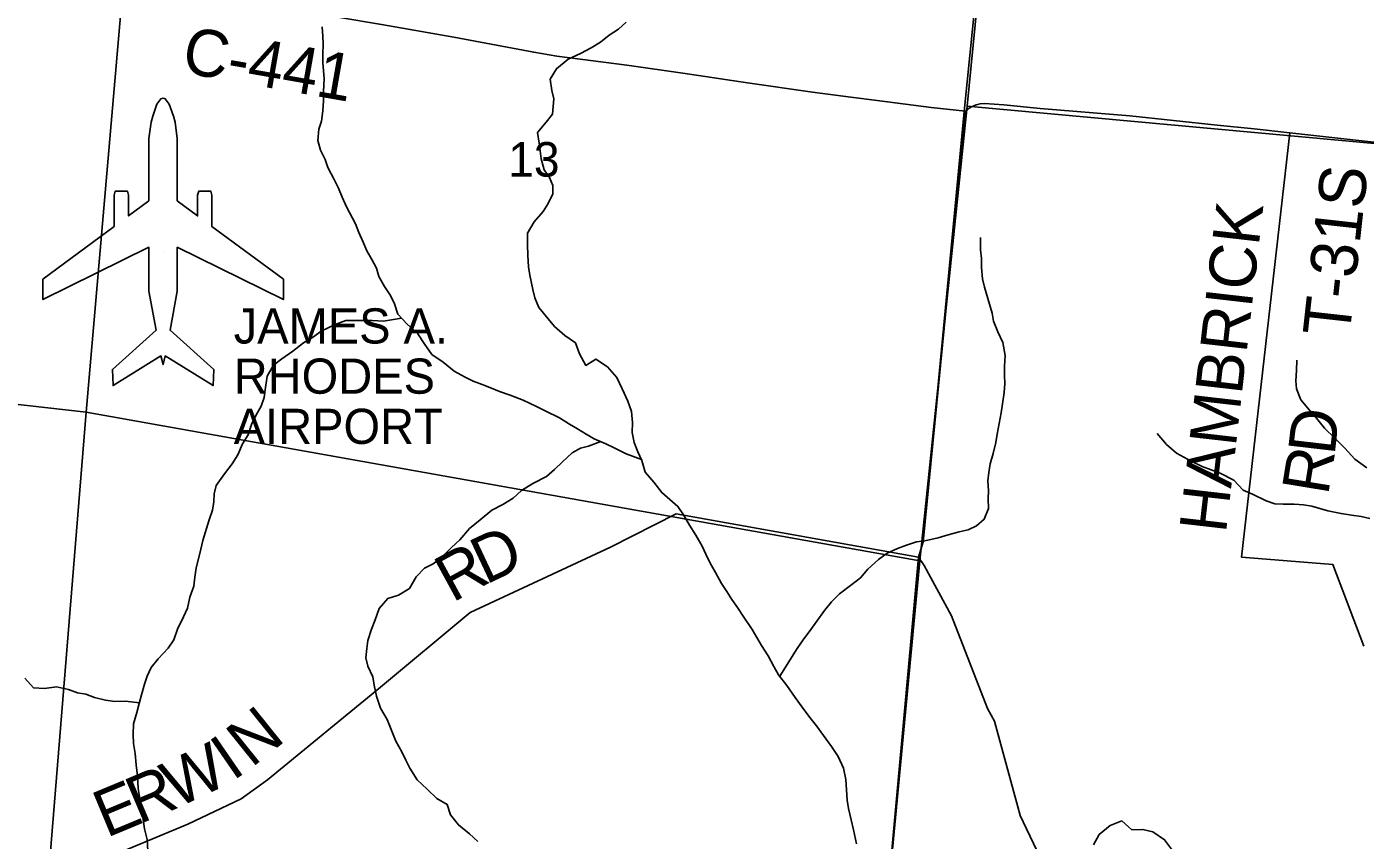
# Model space of a CAD drawing. Extents: x 1715311 to 2083412, y 146837 to 553079.
# Drawn here: x 1945674 to 1954235, y 353715 to 358919 of the extents above; entities that cross this region are included whole.
import ezdxf

# ---------------------------------------------------------------- set-up
doc = ezdxf.new("R2010")
doc.units = 0
for name, color, linetype in [('GM_X_Airport_Class_2', 7, 'Continuous'), ('GM_X_Airport_Location_Class_2', 7, 'Continuous'), ('GM_X_Airport_Text_Class_2', 7, 'Continuous'), ('GM_X_County_Road', 7, 'Continuous'), ('GM_X_County_Road_Text', 7, 'Continuous'), ('GM_X_Minor_River', 7, 'Continuous'), ('GM_X_Section', 7, 'Continuous'), ('GM_X_Section_Text', 7, 'Continuous'), ('GM_X_Township', 7, 'Continuous'), ('GM_X_Township_Road', 7, 'Continuous'), ('GM_X_Township_Road_Text', 7, 'Continuous')]:
    doc.layers.add(name, color=color, linetype=linetype)

msp = doc.modelspace()

# ---------------------------------------------------------------- linework, layer by layer
at = {"layer": 'GM_X_Airport_Class_2'}
msp.add_lwpolyline([(1946232.9, 357641.3), (1945776.5, 357303.8), (1945776.5, 357174.3), (1946455.5, 357508.9), (1946455.5, 357227.2), (1946500.5, 356977.8), (1946221.1, 356727.2), (1946225.5, 356624), (1946531.6, 356813.6), (1946545.7, 356758.1), (1946559.8, 356813.6), (1946865.8, 356624), (1946870.2, 356727.2), (1946590.8, 356977.8), (1946635.9, 357227.2), (1946635.9, 357508.9), (1947314.9, 357174.3), (1947314.9, 357303.8), (1946858.5, 357641.3), (1946858.5, 357842.8), (1946851.4, 357867.3), (1946773.7, 357867.3), (1946766.6, 357842.8), (1946766.6, 357709.3), (1946635.9, 357805.9), (1946635.9, 357805.9), (1946635.9, 358203.8), (1946622.7, 358309), (1946611.8, 358346.5), (1946584.8, 358423.1), (1946559.9, 358457.2), (1946545.7, 358463.1), (1946531.4, 358457.2), (1946506.5, 358423.1), (1946479.6, 358346.5), (1946468.6, 358309), (1946455.5, 358203.8), (1946455.5, 357805.9), (1946324.7, 357709.3), (1946324.7, 357842.8), (1946317.7, 357867.3), (1946239.9, 357867.3), (1946232.9, 357842.8)], close=True, dxfattribs=at)
at = {"layer": 'GM_X_Airport_Location_Class_2'}
msp.add_line((1946545.7, 357480.5), (1946545.7, 357480.5), dxfattribs=at)
at = {"layer": 'GM_X_County_Road'}
for points in [[(1947663.3, 358980.5), (1947941.7, 358934.2), (1948406.3, 358852.2), (1948916.8, 358755.8), (1949065.2, 358731.2), (1949510.9, 358672.4), (1949870.5, 358621.8), (1950283.4, 358559.5), (1950700, 358500.4), (1950945.6, 358468.8), (1951113.3, 358447.1), (1951458.1, 358403.6), (1951679.1, 358378.6)], [(1945760.7, 353425.6), (1946422.9, 353699.9), (1946703, 353818.7), (1947046, 353981.2), (1947213.4, 354102.3), (1947936.1, 354693.5), (1948508.9, 355172.9), (1949406.5, 355589.2), (1949826.6, 355802.9), (1951377.5, 355526.7), (1951408.1, 355623.4), (1951679.1, 358378.6)], [(1951679.1, 358378.6), (1951696.3, 358395), (1951717.2, 358407.1), (1951747, 358420.7), (1951771.7, 358426.4), (1951799.4, 358427.8), (1951924.1, 358419.5), (1952156, 358395.9), (1952728.3, 358349.1), (1953288.4, 358290.3)], [(1953288.4, 358290.3), (1953525.5, 358265.5), (1953751.8, 358240.9), (1955900.2, 358001.2)]]:
    msp.add_lwpolyline(points, dxfattribs=at)
at = {"layer": 'GM_X_Minor_River'}
for points in [[(1949605.6, 356150.3), (1949506.8, 356186.8), (1949431.1, 356225.2), (1949377.4, 356251.4), (1949303.7, 356283.8), (1949251.9, 356314), (1949196.2, 356346.3), (1949144.4, 356376.5), (1949080.8, 356416.8), (1948989.2, 356461.3), (1948937.4, 356487.5), (1948849.8, 356530), (1948766.1, 356562.3), (1948698.4, 356586.6), (1948646.6, 356606.9), (1948586.8, 356631.2), (1948529.1, 356651.4), (1948477.3, 356677.7), (1948407.6, 356716), (1948336.1, 356774.4), (1948264.4, 356822.7), (1948214.8, 356893), (1948175.2, 356955.2), (1948107.6, 357017.6), (1948048, 357079.9), (1948026.4, 357146), (1948000.7, 357200.2), (1947961, 357258.4), (1947925.4, 357320.6), (1947909.7, 357374.7), (1947880, 357430.9), (1947848.3, 357485.1), (1947824.6, 357541.2), (1947796.9, 357603.4), (1947777.2, 357659.5), (1947717.8, 357767.8), (1947692.1, 357830), (1947668.4, 357886.1), (1947640.7, 357942.3), (1947599.2, 358018.6), (1947581.4, 358070.7), (1947551.8, 358128.9), (1947536.1, 358191), (1947542.4, 358263), (1947558.5, 358315), (1947566.8, 358381), (1947571.1, 358445), (1947571.3, 358505.1), (1947575.7, 358585.1), (1947571.9, 358639.1), (1947568.1, 358689.2), (1947566.4, 358743.3), (1947568.7, 358807.3), (1947566.9, 358857.3), (1947563.2, 358919.4)], [(1950947.2, 353844.8), (1950929.6, 353918.9), (1950921.8, 353971), (1950916.1, 354037.1), (1950912.4, 354103.1), (1950896.8, 354177.3), (1950863.2, 354251.5), (1950821.6, 354315.7), (1950770, 354386), (1950724.4, 354448.2), (1950682.7, 354500.4), (1950633.1, 354566.7), (1950589.5, 354628.9), (1950535.9, 354705.2), (1950482.3, 354773.5), (1950452.6, 354825.7), (1950415, 354895.9), (1950373.4, 354962.1), (1950314, 355062.5), (1950256.5, 355148.8), (1950220.8, 355205), (1950183.1, 355255.2), (1950151.4, 355307.3), (1950117.7, 355357.5), (1950078.1, 355427.8), (1950044.5, 355488), (1950016.8, 355546.1), (1949993.1, 355596.3), (1949953.5, 355666.5), (1949911.8, 355730.7), (1949874.2, 355796.9), (1949838.5, 355851.1), (1949735.1, 355939.6), (1949685.6, 356005.9), (1949630, 356070.2), (1949608.3, 356144.3), (1949582.6, 356200.5), (1949559, 356258.6), (1949545.3, 356322.8), (1949547.5, 356386.8), (1949541.8, 356456.9), (1949518.2, 356523), (1949482.6, 356603.2), (1949449, 356675.5), (1949387.5, 356743.8), (1949313.8, 356792.1), (1949249.8, 356752.4), (1949208.2, 356826.6), (1949182.6, 356896.8), (1949115, 356945.1), (1949049.4, 357001.4), (1949007.7, 357051.6), (1948950.1, 357124), (1948924.5, 357184.1), (1948910.7, 357238.2), (1948891.2, 357330.4), (1948883.4, 357382.4), (1948879.7, 357456.5), (1948876.1, 357526.6), (1948876.4, 357598.6), (1948918.6, 357670.5), (1948976.7, 357736.3), (1949008.9, 357788.2), (1949039.1, 357850.1), (1949039.3, 357904.2), (1949017.6, 357954.3), (1948983.9, 358004.5), (1948964.2, 358074.6), (1948958.5, 358124.7), (1948950.7, 358174.8), (1948941, 358242.8), (1948995.2, 358308.7), (1949037.3, 358360.5), (1949045.7, 358458.6), (1949032, 358510.7), (1949022.3, 358584.8), (1949062.5, 358650.6), (1949136.6, 358712.4), (1949214.6, 358748), (1949284.6, 358783.8), (1949342.6, 358821.5), (1949398.6, 358865.3), (1949458.7, 358903.1), (1949508.7, 358948.9)], [(1950489.6, 354764.3), (1950600.8, 354941.1), (1950640.9, 354997), (1950689.1, 355062.8), (1950727.2, 355116.7), (1950775.4, 355184.5), (1950821.6, 355240.4), (1950871.7, 355292.2), (1950951.7, 355351.9), (1951005.8, 355393.7), (1951053.9, 355449.5), (1951122, 355511.3), (1951176.1, 355551.1), (1951244, 355580.8), (1951300, 355602.6), (1951363.9, 355624.3), (1951417.8, 355630.1), (1951503.7, 355649.7), (1951567.7, 355669.5), (1951637.6, 355687.2), (1951695.5, 355701), (1951747.5, 355726.7), (1951797.6, 355768.6), (1951825.8, 355836.5), (1951824.1, 355900.5), (1951824.3, 355950.6), (1951820.6, 356014.6), (1951826.8, 356068.7), (1951837, 356122.7), (1951855.2, 356188.6), (1951871.5, 356258.6), (1951881.7, 356312.6), (1951906.2, 356448.6), (1951914.5, 356506.6), (1951924.8, 356578.6), (1951929, 356634.7), (1951927.2, 356690.7), (1951927.5, 356748.8), (1951931.8, 356816.8), (1951916.2, 356898.9), (1951884.5, 356967.1), (1951856.9, 357035.3), (1951849.1, 357087.4), (1951831.4, 357145.5), (1951800, 357253.7), (1951786.2, 357305.8), (1951780.6, 357379.9), (1951780.8, 357435.9), (1951775.1, 357492), (1951773.4, 357570.1)], [(1948070.8, 357056), (1947956.1, 357036.2), (1947882.3, 357040.6), (1947826.4, 357040.8), (1947770.5, 357039.1), (1947714.6, 357039.3), (1947646.7, 357013.6), (1947556.7, 356972), (1947506.7, 356936.1), (1947444.6, 356896.4), (1947376.6, 356844.7), (1947304.5, 356794.9), (1947252.5, 356755.1), (1947212.2, 356683.3), (1947197.9, 356597.3), (1947191.7, 356547.2), (1947173.5, 356491.3), (1947139.3, 356431.4), (1947111.1, 356375.5), (1947088.9, 356309.5), (1947052.7, 356251.6), (1947024.5, 356179.7), (1946988.3, 356123.8), (1946938.2, 356060), (1946886, 355984.2), (1946871.8, 355932.2), (1946869.5, 355880.2), (1946861.3, 355826.2), (1946841.1, 355764.2), (1946822.9, 355710.2), (1946800.6, 355632.3), (1946780.3, 355550.3), (1946758, 355458.3), (1946747.7, 355398.3), (1946741.5, 355340.3), (1946717.2, 355270.4), (1946701, 355200.4), (1946676.8, 355144.5), (1946638.5, 355064.6), (1946614.3, 354996.6), (1946578.1, 354944.8), (1946514, 354875), (1946469.9, 354821.1), (1946443.7, 354765.2), (1946427.5, 354713.3), (1946407.2, 354645.3), (1946393, 354589.3), (1946376.8, 354533.3), (1946356.5, 354459.4), (1946354.2, 354391.3), (1946356, 354333.3), (1946367.7, 354269.2), (1946373.4, 354197.1), (1946381, 354127), (1946386.7, 354046.9), (1946396.4, 353982.8), (1946410, 353914.8), (1946417.7, 353848.7), (1946427.5, 353788.6), (1946443.1, 353720.5), (1946448.8, 353648.4)], [(1954245.3, 356098.1), (1954167.7, 356152.5), (1954104.2, 356222.8), (1954040.6, 356287.1), (1953975, 356351.5), (1953923.4, 356415.8), (1953877.7, 356466), (1953824.1, 356532.3), (1953794.5, 356602.5), (1953790.7, 356654.5), (1953795, 356720.5), (1953797.3, 356786.6)], [(1949344.8, 356265.7), (1949267.5, 356235.9), (1949215.6, 356224.1), (1949161.6, 356194.3), (1949101.5, 356136.6), (1949049.4, 356086.7), (1948997.3, 356042.9), (1948911.3, 355997.3), (1948837.3, 355953.6), (1948785.2, 355903.8), (1948719.2, 355864), (1948649.2, 355826.3), (1948573.1, 355764.6), (1948505, 355708.8), (1948442.9, 355637), (1948390.8, 355587.2), (1948322.6, 355519.5), (1948272.6, 355483.7), (1948218.6, 355455.9), (1948164.5, 355400.1), (1948122.3, 355326.2), (1948052.2, 355282.5), (1947982.3, 355260.8), (1947928.1, 355197), (1947901.9, 355125), (1947877.7, 355065.1), (1947855.4, 354993.2), (1947849.2, 354941.1), (1947843, 354881.1), (1947854.7, 354829), (1947886.3, 354760.8), (1947896.1, 354706.8), (1947909.7, 354636.6), (1947935.4, 354560.5), (1947978.9, 354488.2), (1948000.7, 354434.1), (1948034.2, 354349.9), (1948073.8, 354281.7), (1948097.5, 354227.5), (1948123.3, 354177.4), (1948170.8, 354101.1), (1948234.4, 354042.8), (1948296, 353982.5), (1948361.7, 353944.1), (1948383.4, 353878), (1948435, 353813.7), (1948506.5, 353755.4), (1948558.2, 353707.1)], [(1954263.9, 355773.7), (1954210, 355786), (1954146.2, 355794.3), (1954080.4, 355804.6), (1953996.7, 355823), (1953944.9, 355837.2), (1953893, 355853.4), (1953839.2, 355861.7), (1953781.4, 355865.9), (1953709.5, 355864.3), (1953657.6, 355866.5), (1953601.9, 355886.8), (1953514.2, 355929.2), (1953454.5, 355955.5), (1953394.9, 356017.8), (1953307.3, 356064.2), (1953249.5, 356084.5), (1953191.8, 356106.7), (1953122.1, 356141.1), (1953028.5, 356191.5), (1952962.9, 356247.8), (1952903.3, 356316.2)], [(1946394.5, 354595), (1946305.3, 354605.7), (1946237.4, 354602), (1946177.6, 354610.3), (1946107.8, 354628.6), (1946052.1, 354648.9), (1945998.2, 354659.1), (1945940.4, 354679.4), (1945864.7, 354695.8), (1945786.8, 354686.1), (1945717, 354690.4), (1945661.4, 354752.7)], [(1950980.5, 353692.5), (1950960.9, 353782.7), (1950947.2, 353844.8)], [(1953001.6, 353649.6), (1952952, 353717.9), (1952876.4, 353768.3), (1952812.6, 353784.6), (1952742.8, 353782.9), (1952679.2, 353839.2), (1952603.2, 353809.5), (1952533.1, 353751.8), (1952496.9, 353685.9)]]:
    msp.add_lwpolyline(points, dxfattribs=at)
at = {"layer": 'GM_X_Section'}
for points in [[(1952234.1, 363778.4), (1958974.7, 363158.1), (1958529.2, 357783.6), (1951688.6, 358412.1), (1951966.4, 361232.3)], [(1941225.5, 362171.3), (1946509.9, 361725.8), (1946054.5, 356453.4), (1940710.1, 357057)], [(1946509.9, 361725.8), (1951966.4, 361232.3), (1951688.6, 358412.1), (1951386.6, 355501.9), (1946054.5, 356453.4)], [(1958529.2, 357783.6), (1958107.7, 352465.1), (1951153, 353047.6), (1951386.6, 355501.9), (1951688.6, 358412.1)], [(1946054.5, 356453.4), (1945586.7, 350703), (1940088.2, 351180.6), (1940710.1, 357057)], [(1951386.6, 355501.9), (1951153, 353047.6), (1950879.1, 350205.5), (1945586.7, 350703), (1946054.5, 356453.4)]]:
    msp.add_lwpolyline(points, close=True, dxfattribs=at)
at = {"layer": 'GM_X_Township'}
for points in [[(1967018.4, 346390), (1960705.7, 346899.9), (1959376.9, 347006.9), (1957730.9, 347103.1), (1954890.1, 347384.2), (1950619.5, 347730.7), (1950868.7, 350176.4), (1950967.1, 351172.6), (1951154.1, 353065.4), (1951377.5, 355526.7), (1951408.1, 355623.4), (1951671.7, 358398.8), (1952101.7, 362654.2), (1952228.9, 363880.2), (1952285.1, 364266.3), (1952337.8, 364791.1), (1952480, 366566.3), (1953005.9, 371824), (1953047.4, 372547.1), (1953115.7, 373282.7), (1953173.7, 373906.9), (1953358.5, 375895.1), (1953708.9, 379666.7)], [(1952285.1, 364266.3), (1952228.9, 363880.2), (1952101.7, 362654.2), (1951671.7, 358398.8), (1951408.1, 355623.4), (1951377.5, 355526.7), (1951154.1, 353065.4), (1950967.1, 351172.6), (1950868.7, 350176.4), (1950619.5, 347730.7), (1950491.7, 346400.3), (1950342.6, 344848.7), (1950219.2, 343469.8), (1950123.7, 342403.1), (1949931.4, 340559.6), (1949822.6, 339497.5), (1949613.9, 339519.7), (1944440.4, 340068.4), (1943322.9, 340193.4), (1939406.5, 340631.2), (1938947.9, 340681.2), (1938231.9, 340743.6)]]:
    msp.add_lwpolyline(points, dxfattribs=at)
at = {"layer": 'GM_X_Township_Road'}
for points in [[(1953751.8, 358240.9), (1953442.9, 355526.6), (1954028.6, 355478.7), (1954225.6, 354957)], [(1952831, 351603.5), (1952513.8, 352238.8), (1952500, 352270.9), (1952485.7, 352311), (1952477.6, 352333.8), (1952306.4, 352812.9), (1952295.8, 352842.2), (1952289.1, 352912.4), (1952240.6, 353418.8), (1952239.8, 353427.4), (1952199.8, 353511.5), (1952047.1, 353833.3), (1952027.6, 353874.4), (1952012.9, 353928.6), (1951866.8, 354468.8), (1951865.4, 354473.7), (1951819.8, 354558.9), (1951589.3, 355151), (1951413.2, 355473.8), (1951377.5, 355526.7)]]:
    msp.add_lwpolyline(points, dxfattribs=at)

# ---------------------------------------------------------------- texts
at = {"layer": 'GM_X_Airport_Text_Class_2'}
for s, p in [('JAMES A.', (1946997.4, 356892.9)), ('RHODES', (1946997.4, 356571.7)), ('AIRPORT', (1946997.4, 356250.5))]:
    msp.add_text(s, height=225, rotation=0.00001, dxfattribs=at).set_placement(p)
at = {"layer": 'GM_X_County_Road_Text'}
for s, rotation, p in [('C-441', 350.04014, (1946656.4, 358628.1)), ('D', 25.19976, (1948608.5, 355348.4)), ('R', 28.59893, (1948396.3, 355232.6)), ('N', 38.78306, (1947111.1, 354175.2)), ('I', 34.57864, (1946990.8, 354091.2)), ('W', 25.16965, (1946630.4, 353917)), ('E', 22.61953, (1946183.2, 353728.8)), ('R', 22.95234, (1946392.1, 353815.8))]:
    msp.add_text(s, height=300, rotation=rotation, dxfattribs=at).set_placement(p)
at = {"layer": 'GM_X_Section_Text'}
msp.add_text('13', height=221, rotation=0.00001, dxfattribs=at).set_placement((1948753, 357960.4))
at = {"layer": 'GM_X_Township_Road_Text'}
for s, rotation, p in [('T-31S', 83.66003, (1954133, 356927.9)), ('HAMBRICK', 83.47672, (1953343.7, 355674.5)), ('D', 83.38054, (1954038.6, 356172.9)), ('R', 80.65077, (1953996.7, 355916.4))]:
    msp.add_text(s, height=300, rotation=rotation, dxfattribs=at).set_placement(p)

doc.saveas('drawing.dxf')
